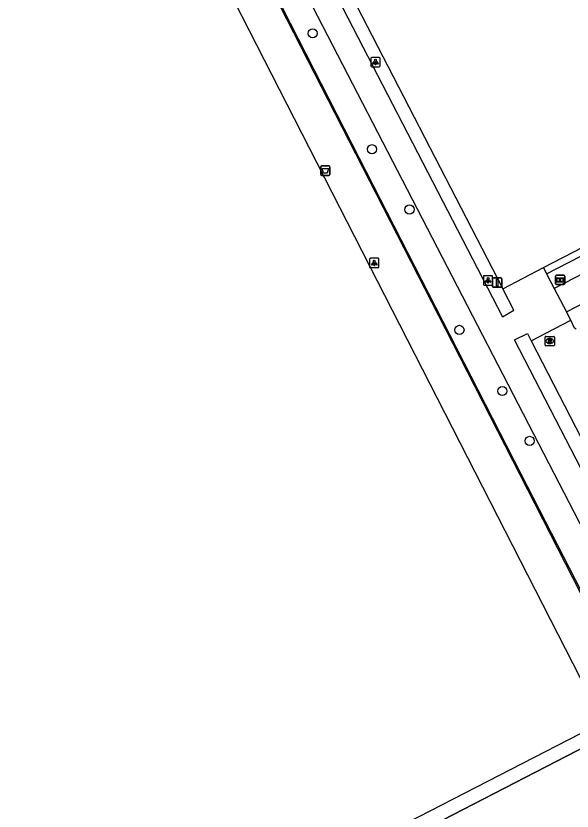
# Model space of a CAD drawing. Extents: x 158838 to 160074, y 386376 to 387776.
# Drawn here: x 159259.4 to 159318.9, y 387192.8 to 387277.8 of the extents above; entities that cross this region are included whole.
import ezdxf

# ---------------------------------------------------------------- set-up
doc = ezdxf.new("R2010")
doc.units = 0
for name, color, linetype in [('IMGEO_Afsluitpaal', 7, 'Continuous'), ('IMGEO_Afvalbak', 7, 'Continuous'), ('IMGEO_Boom', 7, 'Continuous'), ('IMGEO_Haag', 7, 'Continuous'), ('IMGEO_Hek', 7, 'Continuous'), ('IMGEO_Informatiebord', 7, 'Continuous'), ('IMGEO_Lichtpunt', 7, 'Continuous'), ('IMGEO_Parkeervlak_gesloten', 7, 'Continuous'), ('IMGEO_Rijbaan_lokaal_gesloten', 7, 'Continuous'), ('IMGEO_Rijbaan_lokaal_open', 7, 'Continuous'), ('IMGEO_Rioolput', 7, 'Continuous'), ('IMGEO_Voetpad_open', 7, 'Continuous')]:
    doc.layers.add(name, color=color, linetype=linetype)

msp = doc.modelspace()

# ---------------------------------------------------------------- linework, layer by layer
at = {"layer": 'IMGEO_Afsluitpaal'}
for p, q in [((159310.37, 387248.914), (159310.37, 387249.714)), ((159310.37, 387249.714), (159310.37, 387248.914)), ((159310.47, 387249.814), (159311.26, 387249.814)), ((159311.26, 387249.814), (159310.47, 387249.814)), ((159311.36, 387249.714), (159311.36, 387248.914)), ((159311.36, 387248.914), (159311.36, 387249.714)), ((159311.26, 387248.814), (159310.47, 387248.814)), ((159310.47, 387248.814), (159311.26, 387248.814))]:
    msp.add_line(p, q, dxfattribs=at)
msp.add_lwpolyline([(159310.79, 387249.689), (159310.94, 387249.689), (159310.94, 387248.939), (159310.79, 387248.939), (159310.79, 387249.689)], dxfattribs=at)
for centre, start, end in [((159310.47, 387249.714), 90, 180), ((159310.47, 387249.714), 90, 180), ((159311.26, 387249.714), 0, 90), ((159311.26, 387249.714), 360, 90), ((159310.47, 387248.914), 180, 270), ((159310.47, 387248.914), 180, 270), ((159311.26, 387248.914), 270, 0), ((159311.26, 387248.914), 270, 0)]:
    msp.add_arc(centre, 0.1, start, end, dxfattribs=at)
at = {"layer": 'IMGEO_Afvalbak'}
for p, q in [((159291.973, 387260.885), (159291.973, 387261.685)), ((159291.973, 387261.685), (159291.973, 387260.885)), ((159292.073, 387261.785), (159292.863, 387261.785)), ((159292.863, 387261.785), (159292.073, 387261.785)), ((159292.963, 387261.685), (159292.963, 387260.885)), ((159292.963, 387260.885), (159292.963, 387261.685)), ((159292.863, 387260.785), (159292.073, 387260.785)), ((159292.073, 387260.785), (159292.863, 387260.785))]:
    msp.add_line(p, q, dxfattribs=at)
msp.add_lwpolyline([(159292.116, 387261.499), (159292.82, 387261.499), (159292.671, 387261.029), (159292.265, 387261.029), (159292.116, 387261.499)], dxfattribs=at)
for centre, start, end in [((159292.073, 387261.685), 90, 180), ((159292.073, 387261.685), 90, 180), ((159292.863, 387261.685), 0, 90), ((159292.863, 387261.685), 360, 90), ((159292.073, 387260.885), 180, 270), ((159292.073, 387260.885), 180, 270), ((159292.863, 387260.885), 270, 0), ((159292.863, 387260.885), 270, 0)]:
    msp.add_arc(centre, 0.1, start, end, dxfattribs=at)
at = {"layer": 'IMGEO_Boom'}
for centre in [(159291.126, 387275.964), (159297.458, 387263.577), (159301.479, 387257.134), (159306.825, 387244.256), (159311.42, 387237.714), (159314.331, 387232.387)]:
    msp.add_circle(centre, 0.489, dxfattribs=at)
at = {"layer": 'IMGEO_Haag'}
msp.add_lwpolyline([(159316.158, 387250.264), (159383.735, 387285.04)], dxfattribs=at)
at = {"layer": 'IMGEO_Hek'}
for points in [[(159306.068, 387242.925), (159270.666, 387312.035)], [(159325.643, 387195.34), (159329.46, 387197.248), (159306.068, 387242.925)], [(159257.42, 387167.319), (159322.717, 387200.95)]]:
    msp.add_lwpolyline(points, dxfattribs=at)
at = {"layer": 'IMGEO_Informatiebord'}
for p, q in [((159317.1, 387249.2), (159317.1, 387250)), ((159317.1, 387250), (159317.1, 387249.2)), ((159317.2, 387250.1), (159317.99, 387250.1)), ((159317.99, 387250.1), (159317.2, 387250.1)), ((159318.09, 387250), (159318.09, 387249.2)), ((159318.09, 387249.2), (159318.09, 387250)), ((159317.99, 387249.1), (159317.2, 387249.1)), ((159317.2, 387249.1), (159317.99, 387249.1))]:
    msp.add_line(p, q, dxfattribs=at)
for points in [[(159317.201, 387249.832), (159317.989, 387249.832), (159317.989, 387249.368), (159317.201, 387249.368), (159317.201, 387249.832)], [(159317.266, 387249.767), (159317.266, 387249.433), (159317.541, 387249.433), (159317.542, 387249.646), (159317.646, 387249.647), (159317.647, 387249.433), (159317.924, 387249.433), (159317.924, 387249.767), (159317.648, 387249.767), (159317.648, 387249.687), (159317.542, 387249.687), (159317.542, 387249.767), (159317.266, 387249.767)]]:
    msp.add_lwpolyline(points, dxfattribs=at)
for centre, start, end in [((159317.2, 387250), 90, 180), ((159317.2, 387250), 90, 180), ((159317.99, 387250), 0, 90), ((159317.99, 387250), 360, 90), ((159317.2, 387249.2), 180, 270), ((159317.2, 387249.2), 180, 270), ((159317.99, 387249.2), 270, 0), ((159317.99, 387249.2), 270, 0)]:
    msp.add_arc(centre, 0.1, start, end, dxfattribs=at)
at = {"layer": 'IMGEO_Lichtpunt'}
for p, q in [((159297.339, 387273.298), (159297.339, 387272.491)), ((159297.339, 387273.298), (159297.339, 387272.491)), ((159298.241, 387273.393), (159297.433, 387273.393)), ((159298.241, 387273.393), (159297.433, 387273.393)), ((159298.335, 387272.491), (159298.335, 387273.298)), ((159298.335, 387272.491), (159298.335, 387273.298)), ((159297.433, 387272.397), (159298.241, 387272.397)), ((159297.433, 387272.397), (159298.241, 387272.397)), ((159297.213, 387251.815), (159297.213, 387251.008)), ((159297.213, 387251.815), (159297.213, 387251.008)), ((159298.115, 387251.91), (159297.307, 387251.91)), ((159298.115, 387251.91), (159297.307, 387251.91)), ((159298.209, 387251.008), (159298.209, 387251.815)), ((159298.209, 387251.008), (159298.209, 387251.815)), ((159297.307, 387250.914), (159298.115, 387250.914)), ((159297.307, 387250.914), (159298.115, 387250.914)), ((159309.384, 387249.954), (159309.384, 387249.147)), ((159309.384, 387249.954), (159309.384, 387249.147)), ((159310.286, 387250.049), (159309.478, 387250.049)), ((159310.286, 387250.049), (159309.478, 387250.049)), ((159310.38, 387249.147), (159310.38, 387249.954)), ((159310.38, 387249.147), (159310.38, 387249.954)), ((159309.478, 387249.053), (159310.286, 387249.053)), ((159309.478, 387249.053), (159310.286, 387249.053))]:
    msp.add_line(p, q, dxfattribs=at)
for points in [[(159297.713, 387272.962), (159297.752, 387272.934), (159297.564, 387272.672), (159297.526, 387272.699), (159297.713, 387272.962)], [(159297.815, 387272.914), (159297.862, 387272.914), (159297.862, 387272.592), (159297.815, 387272.592), (159297.815, 387272.914)], [(159297.925, 387272.934), (159297.963, 387272.961), (159298.15, 387272.699), (159298.111, 387272.671), (159297.925, 387272.934)], [(159297.587, 387251.479), (159297.626, 387251.451), (159297.438, 387251.189), (159297.4, 387251.216), (159297.587, 387251.479)], [(159297.689, 387251.431), (159297.736, 387251.431), (159297.736, 387251.109), (159297.689, 387251.109), (159297.689, 387251.431)], [(159297.799, 387251.451), (159297.837, 387251.478), (159298.024, 387251.216), (159297.985, 387251.188), (159297.799, 387251.451)], [(159309.758, 387249.618), (159309.797, 387249.59), (159309.609, 387249.328), (159309.571, 387249.355), (159309.758, 387249.618)], [(159309.86, 387249.57), (159309.907, 387249.57), (159309.907, 387249.248), (159309.86, 387249.248), (159309.86, 387249.57)], [(159309.97, 387249.59), (159310.008, 387249.617), (159310.195, 387249.355), (159310.156, 387249.327), (159309.97, 387249.59)]]:
    msp.add_lwpolyline(points, dxfattribs=at)
for centre in [(159297.838, 387273.096), (159297.712, 387251.613), (159309.883, 387249.752)]:
    msp.add_circle(centre, 0.0994, dxfattribs=at)
for centre, start, end in [((159297.433, 387273.298), 90, 180), ((159297.433, 387273.298), 90, 180), ((159298.241, 387273.298), 0, 90), ((159298.241, 387273.298), 0, 90), ((159297.433, 387272.491), 180, 270), ((159297.433, 387272.491), 180, 270), ((159298.241, 387272.491), 270, 0), ((159298.241, 387272.491), 270, 360), ((159297.307, 387251.815), 90, 180), ((159297.307, 387251.815), 90, 180), ((159298.115, 387251.815), 0, 90), ((159298.115, 387251.815), 0, 90), ((159297.307, 387251.008), 180, 270), ((159297.307, 387251.008), 180, 270), ((159298.115, 387251.008), 270, 0), ((159298.115, 387251.008), 270, 360), ((159309.478, 387249.954), 90, 180), ((159309.478, 387249.954), 90, 180), ((159310.286, 387249.954), 0, 90), ((159310.286, 387249.954), 0, 90), ((159309.478, 387249.147), 180, 270), ((159309.478, 387249.147), 180, 270), ((159310.286, 387249.147), 270, 0), ((159310.286, 387249.147), 270, 360)]:
    msp.add_arc(centre, 0.0946, start, end, dxfattribs=at)
at = {"layer": 'IMGEO_Parkeervlak_gesloten'}
for points in [[(159293.011, 387284.355), (159311.486, 387248.637)], [(159315.814, 387250.93), (159329.554, 387258.032)]]:
    msp.add_lwpolyline(points, dxfattribs=at)
at = {"layer": 'IMGEO_Rijbaan_lokaal_gesloten'}
for points in [[(159383.735, 387285.04), (159384.491, 387283.592), (159316.98, 387248.673)], [(159318.265, 387246.186), (159356.935, 387266.184)], [(159316.98, 387248.673), (159318.265, 387246.186)]]:
    msp.add_lwpolyline(points, dxfattribs=at)
at = {"layer": 'IMGEO_Rijbaan_lokaal_open'}
for points in [[(159314.506, 387243.102), (159318.731, 387245.283)], [(159319.308, 387244.327), (159319.151, 387244.437), (159318.731, 387245.283)], [(159314.506, 387243.102), (159327.62, 387217.64), (159334.99, 387203.567)]]:
    msp.add_lwpolyline(points, dxfattribs=at)
at = {"layer": 'IMGEO_Rioolput'}
for p, q in [((159315.986, 387242.64), (159315.986, 387243.492)), ((159316.061, 387243.566), (159316.913, 387243.566)), ((159316.474, 387243.346), (159316.499, 387243.346)), ((159316.987, 387243.492), (159316.987, 387242.64)), ((159316.913, 387242.566), (159316.061, 387242.566)), ((159316.497, 387242.786), (159316.472, 387242.786))]:
    msp.add_line(p, q, dxfattribs=at)
for points in [[(159315.986, 387242.64), (159315.986, 387243.492)], [(159316.061, 387243.566), (159316.913, 387243.566)], [(159316.575, 387243.264), (159316.323, 387243.266), (159316.323, 387242.866)], [(159316.501, 387243.185), (159316.447, 387243.185), (159316.447, 387243.104)], [(159316.987, 387243.492), (159316.987, 387242.64)], [(159316.913, 387242.566), (159316.061, 387242.566)], [(159316.323, 387242.866), (159316.447, 387242.866), (159316.447, 387243.028), (159316.458, 387243.028)], [(159316.447, 387243.104), (159316.499, 387243.104)], [(159316.505, 387242.999), (159316.576, 387242.866), (159316.716, 387242.866), (159316.651, 387242.992)]]:
    msp.add_lwpolyline(points, dxfattribs=at)
for centre, radius, start, end in [((159316.063, 387243.49), 0.0765, 91.55205, 178.44795), ((159316.063, 387243.49), 0.0765, 91.55205, 178.44795), ((159316.507, 387243.089), 0.0964, 77.00612, 93.18647), ((159316.521, 387243.146), 0.0378, 276.66336, 79.67722), ((159316.574, 387243.154), 0.109, 350.36119, 89.41601), ((159316.572, 387243.154), 0.112, 277.58423, 350.98172), ((159316.911, 387243.49), 0.0765, 1.55205, 88.44795), ((159316.911, 387243.49), 0.0765, 1.55205, 88.44795), ((159316.063, 387242.642), 0.0765, 181.55205, 268.44795), ((159316.063, 387242.642), 0.0765, 181.55205, 268.44795), ((159316.457, 387242.975), 0.0533, 26.02933, 88.69889), ((159316.483, 387243.293), 0.19, 274.7715, 282.96867), ((159316.556, 387242.939), 0.108, 29.51342, 73.79051), ((159316.911, 387242.642), 0.0765, 271.55205, 358.44795), ((159316.911, 387242.642), 0.0765, 271.55205, 358.44795)]:
    msp.add_arc(centre, radius, start, end, dxfattribs=at)
for centre, major_axis, ratio, start_param, end_param in [((159316.473, 387243.066), (-0.387, 0.002), 0.722429, 4.712389, 7.853982), ((159316.498, 387243.066), (-0.39, 0.002), 0.717154, 1.570796, 4.712389)]:
    msp.add_ellipse(centre, major_axis=major_axis, ratio=ratio, start_param=start_param, end_param=end_param, dxfattribs=at)
at = {"layer": 'IMGEO_Voetpad_open'}
for points in [[(159241.835, 387374.672), (159246.86, 387364.399), (159251.788, 387354.785), (159274.162, 387311.567), (159278.285, 387303.602), (159307.121, 387247.899), (159331.104, 387201.568)], [(159271.699, 387310.319), (159271.703, 387310.31), (159276.356, 387301.217), (159295.312, 387264.167), (159306.516, 387242.289), (159313.385, 387228.876), (159321.155, 387213.758), (159327.084, 387202.207), (159330.759, 387195.12)], [(159282.588, 387301.442), (159311.45, 387245.664), (159312.66, 387246.368), (159311.486, 387248.637)], [(159322.176, 387202.294), (159299.979, 387190.897), (159281.332, 387181.323), (159258.877, 387169.794), (159208.831, 387267.369), (159272.214, 387299.953), (159322.176, 387202.294)], [(159311.486, 387248.637), (159315.814, 387250.93)], [(159315.814, 387250.93), (159316.158, 387250.264)], [(159316.158, 387250.264), (159316.98, 387248.673)], [(159318.731, 387245.283), (159318.265, 387246.186)], [(159333.585, 387202.844), (159312.717, 387243.178), (159314.104, 387243.882), (159314.506, 387243.102)], [(159326.874, 387193.134), (159325.643, 387195.34), (159324.449, 387197.558), (159323.504, 387197.167), (159323.006, 387198.253), (159323.872, 387198.691), (159322.717, 387200.95), (159257.42, 387167.319)]]:
    msp.add_lwpolyline(points, dxfattribs=at)

doc.saveas('drawing.dxf')
